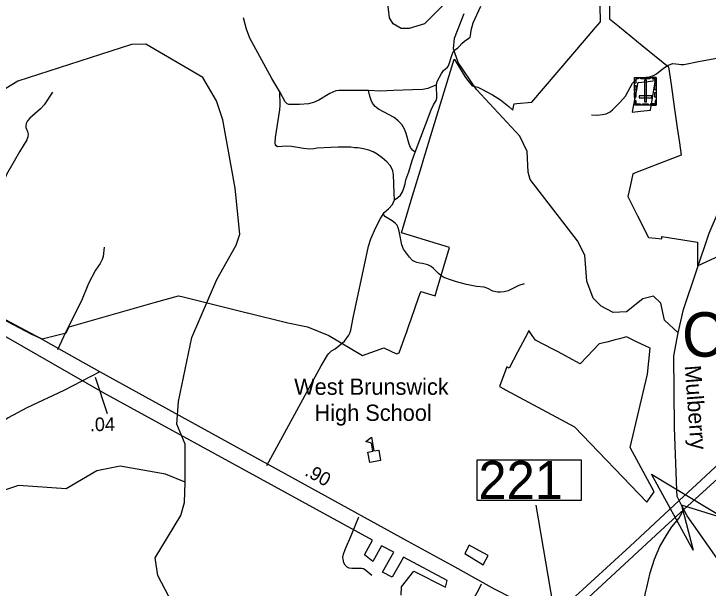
# Model space of a CAD drawing. Extents: x 2104537 to 2336408, y 34176 to 229611.
# Drawn here: x 2175459 to 2181869, y 83252 to 88550 of the extents above; entities that cross this region are included whole.
import ezdxf

# ---------------------------------------------------------------- set-up
doc = ezdxf.new("R2010")
doc.units = 0
for name, color, linetype in [('Exist Boundary Political City Limit New', 7, 'Continuous'), ('Exist Boundary Political City Limit New Hole', 7, 'Continuous'), ('Exist Cultural Cemetery CELL', 7, 'Continuous'), ('Exist Cultural Educational Facility High CELL', 7, 'Continuous'), ('Exist Cultural Educational Facility High Label', 7, 'Continuous'), ('Exist Hydrographic Creek Single Shore', 7, 'Continuous'), ('Exist Hydrographic Misc Water Feature', 7, 'Continuous'), ('Exist Road Non-System Type 51', 7, 'Continuous'), ('Exist Road Primary Interstate Ramp 1 Lane Attributed', 7, 'Continuous'), ('Exist Road Primary NC Attributed', 7, 'Continuous'), ('Exist Road Primary NC Mileage Hundredths English Label', 7, 'Continuous'), ('Exist Road Primary NC Structure Standard Bridge Number Label', 7, 'Continuous'), ('Exist Road Primary US Divided Attributed', 7, 'Continuous'), ('Exist Road Secondary Mileage Hundredths English Label', 7, 'Continuous'), ('Exist Road Secondary Structure Culvert Attributed CELL', 7, 'Continuous'), ('Exist Road Secondary Structure Culvert Number Label', 7, 'Continuous'), ('Exist Road Secondary Type 51 Attributed', 7, 'Continuous'), ('Map Preparation Boundary City Limit Buffer Line', 7, 'Continuous'), ('Old_Level_32', 7, 'Continuous')]:
    doc.layers.add(name, color=color, linetype=linetype)

msp = doc.modelspace()

# ---------------------------------------------------------------- linework, layer by layer
at = {"layer": 'Exist Boundary Political City Limit New'}
for points in [[(2179744.2, 87873.3), (2179781.2, 87854.4), (2179878.5, 87804.7), (2179953.8, 87756.5), (2180000, 87719), (2180028.8, 87695.8), (2180065.8, 87661.3), (2180066.5, 87664.5), (2180077.5, 87720.1), (2180102.2, 87722.5), (2180241.8, 87736), (2180727.2, 88303.4), (2180831, 88424.6), (2180833.8, 88428), (2180875.5, 88476.7), (2180865.8, 88937.3)], [(2180958, 88629.3), (2180959.5, 88503.6), (2181050.8, 88429.8), (2181259.2, 88260), (2181503.2, 88061.6), (2181527.5, 87897.6), (2181558.8, 87672.5), (2181583, 87500), (2181604.2, 87360.9), (2181621.2, 87247.1), (2181381, 87154.8), (2181174.2, 87073.6), (2181152.2, 86971.9), (2181128, 86865.7), (2181218.8, 86687.1), (2181320, 86487), (2181382.5, 86481.2), (2181443.5, 86475.6), (2181442, 86495), (2181772, 86443.3), (2181772, 86224.5), (2182304.8, 86471.1)], [(2173829, 86540.1), (2175621, 85595.9), (2175720.8, 85550.9), (2175942.2, 85606.9), (2175970.2, 85662.4), (2176767.8, 85889.8), (2176978, 85949.3), (2177008.8, 85941.8), (2177342, 85859.8), (2177526, 85814.4), (2177613, 85792.6), (2177617.2, 85791.6), (2177990, 85698.2), (2178171.5, 85663.8), (2178368, 85582.4), (2178679.5, 85399.5), (2178874, 85468.8), (2178993.2, 85413.1), (2179018.2, 85422.5), (2179067, 85560.9), (2179086.2, 85616.1), (2179094.2, 85638.6), (2179106.8, 85674.3), (2179127.8, 85734.5), (2179199.5, 85939.2), (2179214, 85980.6), (2179216.2, 85986.7), (2179217, 85988.7), (2179347.8, 85950.2), (2179366.5, 86013.1), (2179480.5, 86394.3), (2179036.8, 86528.7), (2179037, 86529.5), (2179088, 86697.1), (2179128.5, 86830.7), (2179235, 87180.9), (2179236.2, 87185.2), (2179332, 87500), (2179524, 88132.2), (2179528.2, 88128), (2179618.5, 87978.4), (2179620, 87975.8), (2179652.2, 87935.2), (2179690.8, 87886.9), (2179744.2, 87873.3)], [(2179151.2, 83408.5), (2179444, 83259.1), (2179461.2, 83321.4), (2179056.2, 83536), (2179025.5, 83481.5), (2178953, 83351.6), (2178863.5, 83399.2), (2178930.8, 83519.4), (2178967, 83583.2), (2178854.5, 83642.9), (2178775, 83498.1), (2178697.2, 83557.9), (2178770, 83693.2), (2176281.2, 85056.6), (2175220.8, 85661.8)], [(2179033.8, 83185.9), (2179037.8, 83265), (2179151.2, 83408.5)]]:
    msp.add_lwpolyline(points, dxfattribs=at)
at = {"layer": 'Exist Boundary Political City Limit New Hole'}
for points in [[(2181380, 87921.7), (2181381.5, 87931.3), (2181294, 87921.3), (2181219.8, 87914.5), (2181217.8, 87904.1), (2181204, 87832.8), (2181175.5, 87679.4), (2181168.8, 87645.1), (2181244.8, 87652.5), (2181337.5, 87662.3), (2181358.8, 87792.8), (2181380, 87921.7)], [(2181372.5, 84140.3), (2181150, 84550), (2181309, 85226.2), (2181333.2, 85465.4), (2181208, 85525.2), (2181115, 85569.5), (2181052, 85553.1), (2181010.8, 85542.3), (2180933.2, 85521.9), (2180862.2, 85505), (2180753, 85390.4), (2180687, 85321.9), (2180479, 85433.8), (2180315, 85519.7), (2180311.8, 85521.3), (2180276.8, 85539.2), (2180246.2, 85583.3), (2180214.5, 85628.1), (2180204.2, 85608), (2180110.2, 85428.8), (2180032.8, 85281), (2180011.8, 85292.9), (2179944, 85112.9), (2179988, 85089.1), (2180000, 85082.7), (2180635.8, 84738.9), (2181304.5, 84046.4), (2181372.5, 84140.3)], [(2179759.8, 83596.4), (2179664.2, 83649.2), (2179623, 83572), (2179793.5, 83467.8), (2179839, 83554.1), (2179759.8, 83596.4)]]:
    msp.add_lwpolyline(points, dxfattribs=at)
at = {"layer": 'Exist Cultural Cemetery CELL'}
for points in [[(2181390.4, 87708.5), (2181191.4, 87707.8), (2181190.4, 87962.4), (2181389.4, 87963.2)], [(2181223.5, 87962.5), (2181223.5, 87951), (2181201.5, 87950.9), (2181201.7, 87910.5), (2181190.6, 87910.5), (2181190.4, 87962.4)], [(2181332, 87951.5), (2181247.2, 87951.1), (2181247.1, 87962.5), (2181332, 87962.9)], [(2181356.4, 87963), (2181356.4, 87951.5), (2181378.4, 87951.6), (2181378.6, 87911.2), (2181389.7, 87911.2), (2181389.5, 87963.1)], [(2181202, 87890.2), (2181202.2, 87846.9), (2181190.8, 87846.8), (2181190.6, 87890.1)], [(2181281.3, 87737.4), (2181300, 87737.5), (2181299.2, 87940.3), (2181280.5, 87940.2)], [(2181389.8, 87893.2), (2181389.9, 87849.9), (2181378.5, 87849.9), (2181378.4, 87893.2)], [(2181202.2, 87824.2), (2181202.4, 87780.9), (2181191, 87780.9), (2181190.9, 87824.2)], [(2181390, 87826), (2181390.2, 87782.7), (2181378.8, 87782.6), (2181378.6, 87826)], [(2181191.1, 87751.1), (2181202.5, 87751.2), (2181202.6, 87719), (2181243.1, 87719.1), (2181243.2, 87708), (2181191.3, 87707.8)], [(2181349.4, 87776.4), (2181349.3, 87795.1), (2181231.6, 87794.6), (2181231.6, 87776)], [(2181390.3, 87751.8), (2181378.9, 87751.8), (2181379.1, 87719.6), (2181338.5, 87719.5), (2181338.5, 87708.3), (2181390.4, 87708.5)], [(2181316.4, 87708.3), (2181264.5, 87708.1), (2181264.5, 87719.5), (2181316.3, 87719.7)]]:
    msp.add_lwpolyline(points, close=True, dxfattribs=at)
at = {"layer": 'Exist Cultural Educational Facility High CELL'}
msp.add_lwpolyline([(2178745.8, 84411.1), (2178728.7, 84507.5), (2178774, 84515.6), (2178760.9, 84589.5), (2178710.3, 84605.1), (2178761, 84643.8), (2178783.5, 84517.2), (2178828.8, 84525.3), (2178845.9, 84428.9)], close=True, dxfattribs=at)
at = {"layer": 'Exist Hydrographic Creek Single Shore'}
for points in [[(2181592.4, 85605.9), (2181641.4, 85821.5), (2181878.4, 86525.6), (2182051.5, 86925.8), (2182148.5, 87458.7), (2182206.5, 87601.9), (2182334.4, 87653), (2182669.6, 87827.7), (2182708.9, 87859.2), (2182894.5, 88136.5), (2183101.4, 88372), (2183166.4, 88738.2), (2183280.4, 89139.6), (2183262.5, 89422.1), (2183237.5, 89439), (2183236.5, 89557.1)], [(2177042.3, 84230.6), (2177040.4, 84581.6), (2176964.4, 84763.6), (2176980.3, 84973.3), (2177101.3, 85564.7), (2177332.4, 86098.4), (2177513.3, 86416.4), (2177546.3, 86517.4), (2177502.4, 86941.6), (2177390.2, 87573.6), (2177331.4, 87748.6), (2177205.3, 87964.4), (2176678.3, 88269.8), (2176545.2, 88269.1), (2175497.2, 87928.5), (2175231.3, 87769.6), (2175139.4, 87728.7), (2175006.3, 87728), (2174589.2, 87890.3), (2174264.2, 87847.4), (2173855.4, 87920.9), (2173530.3, 87917.3)], [(2182012.5, 83442.2), (2181675.2, 83919.1), (2181622.7, 84015.7), (2181584.6, 84096.8), (2181579.9, 84156.6), (2181558.4, 84735.2), (2181551.4, 85396.7), (2181592.4, 85605.9)], [(2176991.4, 82981.5), (2176789.4, 83369.3), (2176763.4, 83530.6), (2177002.3, 83922.9), (2177035.3, 84040.4), (2177042.3, 84230.6)]]:
    msp.add_lwpolyline(points, dxfattribs=at)
at = {"layer": 'Exist Hydrographic Misc Water Feature'}
for points in [[(2179425.4, 88633.4), (2179251.3, 88459.5), (2179110.4, 88416.4), (2179035.4, 88414.5), (2178960.3, 88458.7), (2178926.3, 88515), (2178900.5, 88758.4)], [(2181592.4, 85605.9), (2181466.5, 85723.1), (2181432.4, 85881.3), (2181365.4, 85944.9), (2181265.3, 85920.6), (2181116.5, 85802.1), (2180991.4, 85794.7), (2180882.5, 85852.6), (2180807.4, 85926.2), (2180748.4, 86084.8), (2180730.3, 86324.7), (2180662.5, 86457.2), (2180226.3, 87023.4), (2180209.3, 87089.3), (2180199.5, 87279.8), (2180132.4, 87422.2), (2179730.3, 87853.2), (2179562.4, 88102.5), (2179519.3, 88228), (2179527.3, 88326.3), (2179618.3, 88554.2)], [(2177042.3, 84230.6), (2176858.3, 84303), (2176441.3, 84376.7), (2176225.3, 84334.9), (2175943.4, 84166.5), (2175501.3, 84198), (2175027.2, 84043.2), (2174802.3, 84060.6), (2174351.4, 84223.6), (2174133.2, 84437.7), (2174073.3, 84812.9), (2173922.2, 85012.7), (2173428.2, 85435.6), (2173059.3, 85866), (2172957.2, 86123.9), (2172790.3, 86281.3), (2172497.3, 86529.8), (2171837.2, 86893.6), (2171342.2, 87313.3), (2171175.3, 87405.1), (2171153.8, 87401.4), (2170917.2, 87360.9), (2170593.2, 87203.1)]]:
    msp.add_lwpolyline(points, dxfattribs=at)
at = {"layer": 'Exist Road Non-System Type 51'}
for points in [[(2179360.7, 87896.1), (2179368.5, 87926.1), (2179406.4, 88000.2), (2179426.3, 88028.3), (2179461.6, 88058.2), (2179472.1, 88072.4), (2179505.6, 88176.7), (2179515.5, 88199.5), (2179535.4, 88223.1), (2179557.6, 88236.8), (2179571.3, 88249), (2179595.5, 88277), (2179619.2, 88298.9), (2179661, 88325.3), (2179671.1, 88335.3), (2179675.3, 88349.3), (2179680.8, 88399.1), (2179698.5, 88467.3), (2179771.4, 88620.7)], [(2177914.9, 87830.8), (2177840.2, 87954.7), (2177636.7, 88326.1), (2177606.8, 88408), (2177580.3, 88514.2)], [(2180791.7, 87619.1), (2180843.9, 87617.1), (2180891.8, 87621.4), (2180927.8, 87629.5), (2180963.9, 87647.5), (2180985.9, 87665.8), (2181055.4, 87734), (2181105.1, 87792.1), (2181170.8, 87912.3), (2181210.5, 87950.5), (2181237.3, 87960.8), (2181328.7, 87968.9), (2181364.7, 87981), (2181392.6, 87997.2), (2181458.5, 88049.4), (2181499.7, 88077.5), (2181544.3, 88091.7), (2181598.4, 88088), (2181618.3, 88082.1), (2181646.2, 88081.9), (2181796.1, 88114.4), (2182253.7, 88198.4)], [(2179360.7, 87896.1), (2179281, 87861.8), (2179236.8, 87851.5), (2179139.1, 87851.1), (2178964.7, 87844.7), (2178842.8, 87836.2), (2178732.7, 87843.9)], [(2179165, 87275.2), (2179313.6, 87666), (2179333.5, 87709.9), (2179357.6, 87749.8), (2179363.2, 87772), (2179360.7, 87896.1)], [(2175817.4, 87828.8), (2175739.3, 87712.2), (2175704.5, 87672.8), (2175606.7, 87588.7), (2175586.2, 87563.2), (2175572, 87539.5), (2175569.6, 87519.6), (2175571.2, 87501.5), (2175584.3, 87465.1), (2175590, 87439.1), (2175589.6, 87417.1), (2175578.9, 87387.2), (2175510.8, 87278.6), (2175448.7, 87169.9), (2175392.6, 87068.9), (2175363.4, 87001.6), (2175303.2, 86892.5), (2174954, 86307.4), (2174796.8, 86036.5)], [(2178974.7, 86834.3), (2178970.3, 86896.4), (2178965.7, 87064.8), (2178959.5, 87100.7), (2178949.5, 87124.5), (2178933.3, 87152.4), (2178903.1, 87186.4), (2178861.1, 87222.3), (2178814.9, 87256), (2178776.9, 87277.8), (2178736.8, 87292), (2178688.8, 87303.7), (2178635.2, 87313.3), (2178603.4, 87314.9), (2178571.4, 87320.8), (2178454.9, 87321.1), (2178384.6, 87318.1), (2178258.8, 87310.1), (2178228.9, 87304.1), (2178184.9, 87302), (2178134.8, 87307.6), (2178022.6, 87327.1), (2177978.7, 87329), (2177894.6, 87325), (2177882.6, 87332.8), (2177874.6, 87342.8), (2177870.6, 87357), (2177876.3, 87411), (2177913.7, 87664.9), (2177917.5, 87709.1), (2177914.9, 87830.8)], [(2178732.7, 87843.9), (2178460.7, 87842.9), (2178430.8, 87838.9), (2178376.9, 87816.7), (2178273.7, 87755.7), (2178225.3, 87732), (2178179.2, 87721.7), (2178095.4, 87713.5), (2178017.3, 87713.4), (2177999.3, 87715.4), (2177983.3, 87721.3), (2177963, 87739.4), (2177914.9, 87830.8)], [(2179165, 87275.2), (2179138.8, 87293.4), (2179122.8, 87317.3), (2179108.7, 87348.4), (2179082.4, 87447), (2179064.8, 87487.4), (2179041.9, 87528.9), (2179007.9, 87565), (2178970.4, 87593.9), (2178827.5, 87670.2), (2178795.2, 87696), (2178771.1, 87726), (2178757.3, 87753.9), (2178745.2, 87789.9), (2178732.7, 87843.9)], [(2178974.7, 86834.3), (2179004.3, 86854.7), (2179030.4, 86878.8), (2179048.3, 86909), (2179060.4, 86940.9), (2179072.1, 86983), (2179078, 87019), (2179105.7, 87093.2), (2179137.2, 87197), (2179165, 87275.2)], [(2178869.1, 86702.1), (2178879, 86718), (2178919, 86752.4), (2178954.9, 86792.4), (2178974.7, 86834.3)], [(2177793.5, 84384), (2177980.4, 84720.6), (2178298.1, 85304), (2178353.8, 85400.1), (2178367.6, 85418.2), (2178391.6, 85440), (2178425.8, 85460.4), (2178513.5, 85530.5), (2178550.9, 85584.9), (2178561.2, 85604.7), (2178570.9, 85630.8), (2178592.8, 85747.2), (2178734.2, 86407.5), (2178755.8, 86473.7), (2178801.5, 86579.8), (2178843.4, 86662), (2178869.1, 86702.1)], [(2180169.4, 86060.5), (2180121.5, 86044.4), (2180021.8, 85996.1), (2179985.9, 85986), (2179953.6, 85981.7), (2179925.7, 85981.6), (2179881.7, 85991.6), (2179835.5, 86015.5), (2179803, 86028.6), (2179729.6, 86034.9), (2179639.4, 86052.7), (2179547.3, 86076.5), (2179498.8, 86092.2), (2179430.4, 86119.1), (2179401.8, 86135.7), (2179381.2, 86153.9), (2179335.2, 86201.7), (2179312.9, 86219.5), (2179280.7, 86235.5), (2179232.7, 86247.3), (2179208.8, 86249), (2179180.7, 86255.2), (2179164.7, 86261.1), (2179140.7, 86275), (2179112.8, 86305), (2179084.3, 86342.7), (2179058.1, 86380.6), (2179040.2, 86418.7), (2179015.7, 86546.7), (2179007.5, 86576.8), (2178997.4, 86600.6), (2178979.4, 86620.6), (2178953.3, 86642.4), (2178891.3, 86678.1), (2178869.1, 86702.1)], [(2176293.7, 86397.6), (2176284.1, 86311.5), (2176273.4, 86283.8), (2176255, 86248.1), (2176213.8, 86184.9), (2176149.4, 86062.1), (2176084.3, 85903.6), (2175934.6, 85610.2), (2175861.3, 85451.9)], [(2178765.3, 83367.2), (2178709.4, 83414.2), (2178687.1, 83428.7), (2178669.1, 83432.7), (2178579.2, 83432.4), (2178554.7, 83435.2), (2178535.2, 83444.4), (2178517.1, 83462.2), (2178505.1, 83486), (2178498.8, 83518.3), (2178498.2, 83536.7), (2178502.7, 83566.1), (2178518.6, 83608.2), (2178578, 83744.5), (2178643.2, 83910.9)], [(2179676.2, 83103.2), (2179748, 83234.3), (2179775.7, 83292.5)]]:
    msp.add_lwpolyline(points, dxfattribs=at)
at = {"layer": 'Exist Road Primary Interstate Ramp 1 Lane Attributed'}
msp.add_lwpolyline([(2180968.2, 82592.9), (2181010.5, 82620.9), (2181078.3, 82716.3), (2181165.2, 82848.1), (2181228.1, 82974.3), (2181253.9, 83049.6), (2181279.7, 83149.2), (2181292.4, 83207.9), (2181303.7, 83257), (2181334.5, 83392.6), (2181373.7, 83518.8), (2181422.2, 83634.6), (2181489.9, 83748.6), (2181535.7, 83816.4), (2181598.1, 83895.4), (2181644.8, 83977)], dxfattribs=at)
at = {"layer": 'Exist Road Primary NC Attributed'}
for points in [[(2176254.2, 85248.2), (2175972.1, 85403.8), (2175703.8, 85555.1), (2175247.1, 85797.9)], [(2180423.9, 82974), (2179896.2, 83241.4), (2179535.1, 83444.7), (2179095, 83684.6), (2178210.1, 84170.1), (2177499.3, 84561.3), (2176254.2, 85248.2)]]:
    msp.add_lwpolyline(points, dxfattribs=at)
at = {"layer": 'Exist Road Primary NC Structure Standard Bridge Number Label'}
msp.add_line((2180442.8, 83074.1), (2180282.8, 84018.4), dxfattribs=at)
msp.add_lwpolyline([(2179735.7, 84436.5), (2180696.6, 84436.5), (2180696.6, 84061.5), (2179735.7, 84061.5)], close=True, dxfattribs=at)
at = {"layer": 'Exist Road Primary US Divided Attributed'}
for points in [[(2184879.8, 87081.9), (2184715.9, 86944.6), (2183941.4, 86227.1), (2183085, 85433.9), (2181804.5, 84249.1), (2181602.4, 84061.3), (2181150.9, 83640.3), (2180423.9, 82974)], [(2181644.8, 83977), (2182448.4, 84710.8), (2183710.9, 85896.9), (2184362.8, 86516.9), (2184575.3, 86707.2), (2184820.4, 86936.4), (2184941.9, 87037)], [(2180640.3, 83051.4), (2181470.9, 83817.5), (2181644.8, 83977)]]:
    msp.add_lwpolyline(points, dxfattribs=at)
at = {"layer": 'Exist Road Secondary Mileage Hundredths English Label'}
msp.add_line((2176210.3, 85196.8), (2176319.5, 84861.9), dxfattribs=at)
at = {"layer": 'Exist Road Secondary Structure Culvert Attributed CELL'}
msp.add_lwpolyline([(2181730.9, 83603.3), (2181346.2, 84304.7), (2182030.1, 83889.6), (2181622.7, 84015.7)], close=True, dxfattribs=at)
at = {"layer": 'Exist Road Secondary Type 51 Attributed'}
msp.add_lwpolyline([(2176254.2, 85248.2), (2175920, 85075.8), (2175580.3, 84916.3), (2175407, 84823.8), (2175374.6, 84803), (2175293.7, 84742.9), (2175067.3, 84534.8), (2174780.7, 84275.9), (2174580.5, 84074.8), (2174313.2, 83839.9), (2174180.9, 83718.4), (2174038.9, 83614.7), (2173978.8, 83566.2), (2173932.4, 83529.2)], dxfattribs=at)
at = {"layer": 'Map Preparation Boundary City Limit Buffer Line'}
for points in [[(2179744.2, 87873.3), (2179781.2, 87854.4), (2179878.5, 87804.7), (2179953.8, 87756.5), (2180000, 87719), (2180028.8, 87695.8), (2180065.8, 87661.3), (2180066.5, 87664.5), (2180077.5, 87720.1), (2180102.2, 87722.5), (2180241.8, 87736), (2180727.2, 88303.4), (2180831, 88424.6), (2180833.8, 88428), (2180875.5, 88476.7), (2180865.8, 88937.3)], [(2180958, 88629.3), (2180959.5, 88503.6), (2181050.8, 88429.8), (2181259.2, 88260), (2181503.2, 88061.6), (2181527.5, 87897.6), (2181558.8, 87672.5), (2181583, 87500), (2181604.2, 87360.9), (2181621.2, 87247.1), (2181381, 87154.8), (2181174.2, 87073.6), (2181152.2, 86971.9), (2181128, 86865.7), (2181218.8, 86687.1), (2181320, 86487), (2181382.5, 86481.2), (2181443.5, 86475.6), (2181442, 86495), (2181772, 86443.3), (2181772, 86224.5), (2182304.8, 86471.1)], [(2173829, 86540.1), (2175621, 85595.9), (2175720.8, 85550.9), (2175942.2, 85606.9), (2175970.2, 85662.4), (2176767.8, 85889.8), (2176978, 85949.3), (2177008.8, 85941.8), (2177342, 85859.8), (2177526, 85814.4), (2177613, 85792.6), (2177617.2, 85791.6), (2177990, 85698.2), (2178171.5, 85663.8), (2178368, 85582.4), (2178679.5, 85399.5), (2178874, 85468.8), (2178993.2, 85413.1), (2179018.2, 85422.5), (2179067, 85560.9), (2179086.2, 85616.1), (2179094.2, 85638.6), (2179106.8, 85674.3), (2179127.8, 85734.5), (2179199.5, 85939.2), (2179214, 85980.6), (2179216.2, 85986.7), (2179217, 85988.7), (2179347.8, 85950.2), (2179366.5, 86013.1), (2179480.5, 86394.3), (2179036.8, 86528.7), (2179037, 86529.5), (2179088, 86697.1), (2179128.5, 86830.7), (2179235, 87180.9), (2179236.2, 87185.2), (2179332, 87500), (2179524, 88132.2), (2179528.2, 88128), (2179618.5, 87978.4), (2179620, 87975.8), (2179652.2, 87935.2), (2179690.8, 87886.9), (2179744.2, 87873.3)], [(2181380, 87921.7), (2181381.5, 87931.3), (2181294, 87921.3), (2181219.8, 87914.5), (2181217.8, 87904.1), (2181204, 87832.8), (2181175.5, 87679.4), (2181168.8, 87645.1), (2181244.8, 87652.5), (2181337.5, 87662.3), (2181358.8, 87792.8), (2181380, 87921.7)], [(2179151.2, 83408.5), (2179444, 83259.1), (2179461.2, 83321.4), (2179056.2, 83536), (2179025.5, 83481.5), (2178953, 83351.6), (2178863.5, 83399.2), (2178930.8, 83519.4), (2178967, 83583.2), (2178854.5, 83642.9), (2178775, 83498.1), (2178697.2, 83557.9), (2178770, 83693.2), (2176281.2, 85056.6), (2175220.8, 85661.8)], [(2181372.5, 84140.3), (2181150, 84550), (2181309, 85226.2), (2181333.2, 85465.4), (2181208, 85525.2), (2181115, 85569.5), (2181052, 85553.1), (2181010.8, 85542.3), (2180933.2, 85521.9), (2180862.2, 85505), (2180753, 85390.4), (2180687, 85321.9), (2180479, 85433.8), (2180315, 85519.7), (2180311.8, 85521.3), (2180276.8, 85539.2), (2180246.2, 85583.3), (2180214.5, 85628.1), (2180204.2, 85608), (2180110.2, 85428.8), (2180032.8, 85281), (2180011.8, 85292.9), (2179944, 85112.9), (2179988, 85089.1), (2180000, 85082.7), (2180635.8, 84738.9), (2181304.5, 84046.4), (2181372.5, 84140.3)], [(2179759.8, 83596.4), (2179664.2, 83649.2), (2179623, 83572), (2179793.5, 83467.8), (2179839, 83554.1), (2179759.8, 83596.4)], [(2179033.8, 83185.9), (2179037.8, 83265), (2179151.2, 83408.5)]]:
    msp.add_lwpolyline(points, dxfattribs=at)

# ---------------------------------------------------------------- texts
at = {"layer": 'Exist Cultural Educational Facility High Label'}
for s, p in [('West Brunswick', (2178047.2, 85035.5)), ('High School', (2178235.8, 84795.2))]:
    msp.add_text(s, height=150, dxfattribs=at).set_placement(p)
at = {"layer": 'Exist Road Primary NC Mileage Hundredths English Label'}
msp.add_text('.90', height=125, rotation=331.16946, dxfattribs=at).set_placement((2178137, 84296.7))
at = {"layer": 'Exist Road Primary NC Structure Standard Bridge Number Label'}
msp.add_text('221', height=350, dxfattribs=at).set_placement((2179748.3, 84074))
at = {"layer": 'Exist Road Secondary Mileage Hundredths English Label'}
msp.add_text('.04', height=125, rotation=1.03438, dxfattribs=at).set_placement((2176161.7, 84699.4))
at = {"layer": 'Exist Road Secondary Structure Culvert Number Label'}
msp.add_text('C215', height=410.1, dxfattribs=at).set_placement((2181627.7, 85387.3))
at = {"layer": 'Old_Level_32'}
msp.add_text('Mulberry', height=150, rotation=274.24497, dxfattribs=at).set_placement((2181652.7, 85303.3))

doc.saveas('drawing.dxf')
